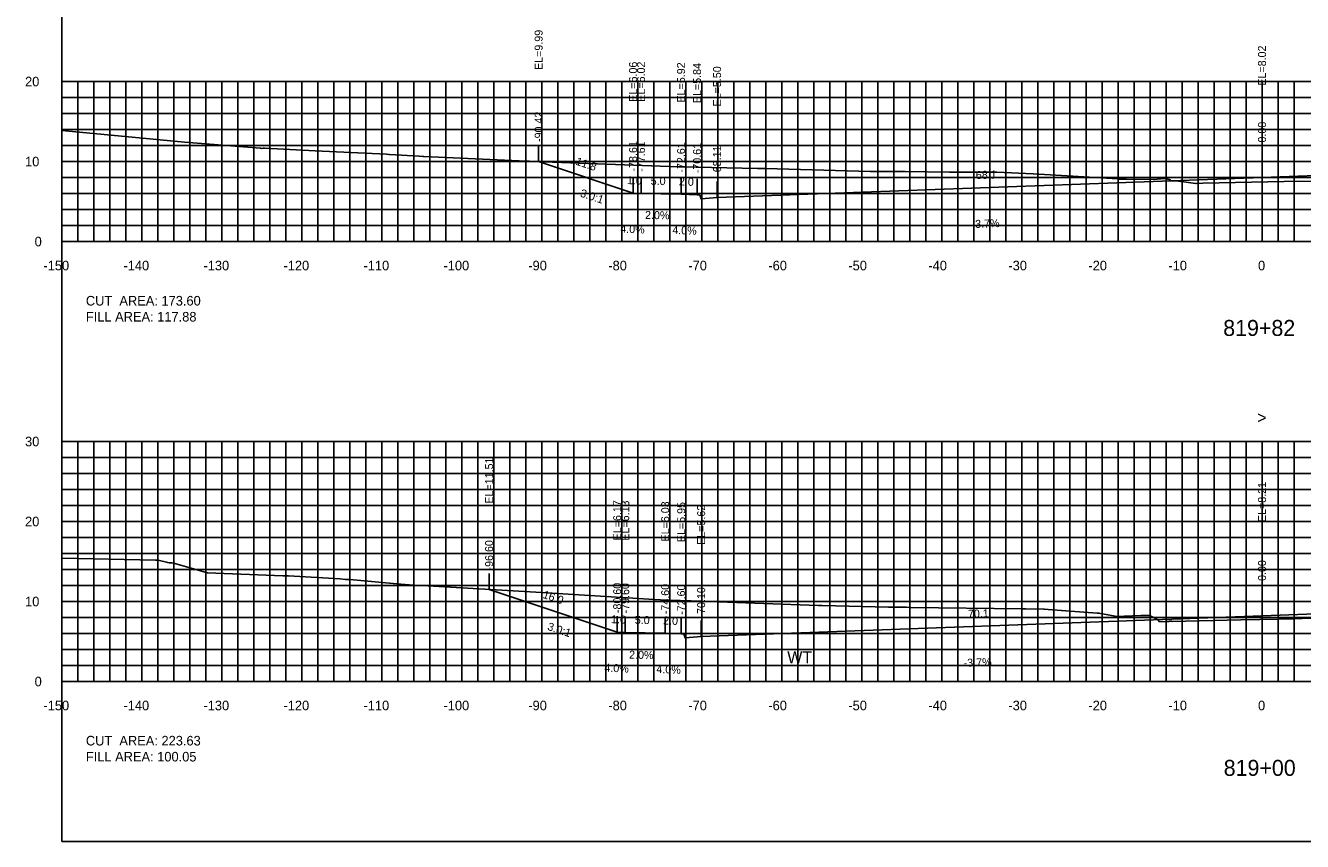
# Model space of a CAD drawing. Extents: x 1797419 to 1809236, y 248759 to 251512.
# Drawn here: x 1805876.5 to 1806036.1, y 250854.9 to 250956.9 of the extents above; entities that cross this region are included whole.
import ezdxf

# ---------------------------------------------------------------- set-up
doc = ezdxf.new("R2010")
doc.units = 0
for name, color, linetype in [('1', 7, 'Continuous'), ('10', 7, 'Continuous'), ('3', 7, 'Continuous'), ('31', 7, 'Continuous'), ('4', 7, 'Continuous'), ('60', 7, 'Continuous'), ('ANNO-TXT', 7, 'Continuous'), ('CL-CNST', 7, 'Continuous'), ('Level 62', 7, 'Continuous'), ('M-ROADS', 7, 'Continuous')]:
    doc.layers.add(name, color=color, linetype=linetype)

msp = doc.modelspace()

# ---------------------------------------------------------------- linework, layer by layer
for p, q in [((1805940.59, 250939.88), (1805940.59, 250941.88)), ((1806031, 250937.91), (1806031, 250939.91)), ((1805952.39, 250935.95), (1805952.39, 250937.95)), ((1805953.39, 250935.91), (1805953.39, 250937.91)), ((1805958.39, 250935.81), (1805958.39, 250937.81)), ((1805960.39, 250935.73), (1805960.39, 250937.73)), ((1805962.89, 250935.39), (1805962.89, 250937.39)), ((1805934.4, 250886.4), (1805934.4, 250888.4)), ((1806031, 250883.1), (1806031, 250885.1)), ((1805950.41, 250881.06), (1805950.41, 250883.06)), ((1805951.41, 250881.02), (1805951.41, 250883.02)), ((1805956.41, 250880.92), (1805956.41, 250882.92)), ((1805958.41, 250880.84), (1805958.41, 250882.84)), ((1805960.9, 250880.51), (1805960.9, 250882.51))]:
    msp.add_line(p, q)
msp.add_lwpolyline([(1805881, 250854.89), (1806181, 250854.89), (1806181, 251044.89), (1805881, 251044.89)], close=True)
at = {"layer": '60'}
for p, q in [((1805880.94, 250949.89), (1805881, 250949.89)), ((1805881, 250929.89), (1805881, 250949.89)), ((1805880.94, 250939.89), (1805881, 250939.89)), ((1805880.94, 250929.89), (1805881, 250929.89)), ((1805881, 250929.89), (1806181, 250929.89)), ((1805881, 250929.83), (1805881, 250929.89)), ((1805891, 250929.83), (1805891, 250929.89)), ((1805901, 250929.83), (1805901, 250929.89)), ((1805911, 250929.83), (1805911, 250929.89)), ((1805921, 250929.83), (1805921, 250929.89)), ((1805931, 250929.83), (1805931, 250929.89)), ((1805941, 250929.83), (1805941, 250929.89)), ((1805951, 250929.83), (1805951, 250929.89)), ((1805961, 250929.83), (1805961, 250929.89)), ((1805971, 250929.83), (1805971, 250929.89)), ((1805981, 250929.83), (1805981, 250929.89)), ((1805991, 250929.83), (1805991, 250929.89)), ((1806001, 250929.83), (1806001, 250929.89)), ((1806011, 250929.83), (1806011, 250929.89)), ((1806021, 250929.83), (1806021, 250929.89)), ((1806031, 250929.83), (1806031, 250929.89)), ((1805880.94, 250904.89), (1805881, 250904.89)), ((1805881, 250874.89), (1805881, 250904.89)), ((1805880.94, 250894.89), (1805881, 250894.89)), ((1805880.94, 250884.89), (1805881, 250884.89)), ((1805880.94, 250874.89), (1805881, 250874.89)), ((1805881, 250874.89), (1806181, 250874.89)), ((1805881, 250874.83), (1805881, 250874.89)), ((1805891, 250874.83), (1805891, 250874.89)), ((1805901, 250874.83), (1805901, 250874.89)), ((1805911, 250874.83), (1805911, 250874.89)), ((1805921, 250874.83), (1805921, 250874.89)), ((1805931, 250874.83), (1805931, 250874.89)), ((1805941, 250874.83), (1805941, 250874.89)), ((1805951, 250874.83), (1805951, 250874.89)), ((1805961, 250874.83), (1805961, 250874.89)), ((1805971, 250874.83), (1805971, 250874.89)), ((1805981, 250874.83), (1805981, 250874.89)), ((1805991, 250874.83), (1805991, 250874.89)), ((1806001, 250874.83), (1806001, 250874.89)), ((1806011, 250874.83), (1806011, 250874.89)), ((1806021, 250874.83), (1806021, 250874.89)), ((1806031, 250874.83), (1806031, 250874.89))]:
    msp.add_line(p, q, dxfattribs=at)
at = {"layer": 'CL-CNST'}
for points in [[(1805940.59, 250939.88), (1805952.39, 250935.95), (1805953.39, 250935.91), (1805958.39, 250935.81), (1805960.39, 250935.73), (1805960.72, 250935.73), (1805960.89, 250935.23), (1805962.89, 250935.39), (1806031, 250937.91), (1806090.53, 250940.11), (1806092.53, 250939.95), (1806092.7, 250940.45), (1806093.03, 250940.45), (1806095.03, 250940.53), (1806100.03, 250940.63), (1806101.03, 250940.67), (1806107.26, 250938.59)], [(1805934.4, 250886.4), (1805950.41, 250881.06), (1805951.41, 250881.02), (1805956.41, 250880.92), (1805958.41, 250880.84), (1805958.74, 250880.84), (1805958.9, 250880.34), (1805960.9, 250880.51), (1806031, 250883.1), (1806089, 250885.25), (1806091, 250885.08), (1806091.17, 250885.58), (1806091.5, 250885.58), (1806093.5, 250885.66), (1806098.5, 250885.76), (1806099.5, 250885.8), (1806104.14, 250884.25)]]:
    msp.add_lwpolyline(points, dxfattribs=at)
at = {"layer": 'Level 62'}
for p, q in [((1805881, 250949.89), (1806181, 250949.89)), ((1805881, 250929.89), (1805881, 250949.89)), ((1805883, 250929.89), (1805883, 250949.89)), ((1805885, 250929.89), (1805885, 250949.89)), ((1805887, 250929.89), (1805887, 250949.89)), ((1805889, 250929.89), (1805889, 250949.89)), ((1805891, 250929.89), (1805891, 250949.89)), ((1805893, 250929.89), (1805893, 250949.89)), ((1805895, 250929.89), (1805895, 250949.89)), ((1805897, 250929.89), (1805897, 250949.89)), ((1805899, 250929.89), (1805899, 250949.89)), ((1805901, 250929.89), (1805901, 250949.89)), ((1805903, 250929.89), (1805903, 250949.89)), ((1805905, 250929.89), (1805905, 250949.89)), ((1805907, 250929.89), (1805907, 250949.89)), ((1805909, 250929.89), (1805909, 250949.89)), ((1805911, 250929.89), (1805911, 250949.89)), ((1805913, 250929.89), (1805913, 250949.89)), ((1805915, 250929.89), (1805915, 250949.89)), ((1805917, 250929.89), (1805917, 250949.89)), ((1805919, 250929.89), (1805919, 250949.89)), ((1805921, 250929.89), (1805921, 250949.89)), ((1805923, 250929.89), (1805923, 250949.89)), ((1805925, 250929.89), (1805925, 250949.89)), ((1805927, 250929.89), (1805927, 250949.89)), ((1805929, 250929.89), (1805929, 250949.89)), ((1805931, 250929.89), (1805931, 250949.89)), ((1805933, 250929.89), (1805933, 250949.89)), ((1805935, 250929.89), (1805935, 250949.89)), ((1805937, 250929.89), (1805937, 250949.89)), ((1805939, 250929.89), (1805939, 250949.89)), ((1805941, 250929.89), (1805941, 250949.89)), ((1805943, 250929.89), (1805943, 250949.89)), ((1805945, 250929.89), (1805945, 250949.89)), ((1805947, 250929.89), (1805947, 250949.89)), ((1805949, 250929.89), (1805949, 250949.89)), ((1805951, 250929.89), (1805951, 250949.89)), ((1805953, 250929.89), (1805953, 250949.89)), ((1805955, 250929.89), (1805955, 250949.89)), ((1805957, 250929.89), (1805957, 250949.89)), ((1805959, 250929.89), (1805959, 250949.89)), ((1805961, 250929.89), (1805961, 250949.89)), ((1805963, 250929.89), (1805963, 250949.89)), ((1805965, 250929.89), (1805965, 250949.89)), ((1805967, 250929.89), (1805967, 250949.89)), ((1805969, 250929.89), (1805969, 250949.89)), ((1805971, 250929.89), (1805971, 250949.89)), ((1805973, 250929.89), (1805973, 250949.89)), ((1805975, 250929.89), (1805975, 250949.89)), ((1805977, 250929.89), (1805977, 250949.89)), ((1805979, 250929.89), (1805979, 250949.89)), ((1805981, 250929.89), (1805981, 250949.89)), ((1805983, 250929.89), (1805983, 250949.89)), ((1805985, 250929.89), (1805985, 250949.89)), ((1805987, 250929.89), (1805987, 250949.89)), ((1805989, 250929.89), (1805989, 250949.89)), ((1805991, 250929.89), (1805991, 250949.89)), ((1805993, 250929.89), (1805993, 250949.89)), ((1805995, 250929.89), (1805995, 250949.89)), ((1805997, 250929.89), (1805997, 250949.89)), ((1805999, 250929.89), (1805999, 250949.89)), ((1806001, 250929.89), (1806001, 250949.89)), ((1806003, 250929.89), (1806003, 250949.89)), ((1806005, 250929.89), (1806005, 250949.89)), ((1806007, 250929.89), (1806007, 250949.89)), ((1806009, 250929.89), (1806009, 250949.89)), ((1806011, 250929.89), (1806011, 250949.89)), ((1806013, 250929.89), (1806013, 250949.89)), ((1806015, 250929.89), (1806015, 250949.89)), ((1806017, 250929.89), (1806017, 250949.89)), ((1806019, 250929.89), (1806019, 250949.89)), ((1806021, 250929.89), (1806021, 250949.89)), ((1806023, 250929.89), (1806023, 250949.89)), ((1806025, 250929.89), (1806025, 250949.89)), ((1806027, 250929.89), (1806027, 250949.89)), ((1806029, 250929.89), (1806029, 250949.89)), ((1806031, 250929.89), (1806031, 250949.89)), ((1806033, 250929.89), (1806033, 250949.89)), ((1806035, 250929.89), (1806035, 250949.89)), ((1805881, 250947.89), (1806181, 250947.89)), ((1805881, 250945.89), (1806181, 250945.89)), ((1805881, 250943.89), (1806181, 250943.89)), ((1805881, 250941.89), (1806181, 250941.89)), ((1805881, 250939.89), (1806181, 250939.89)), ((1805881, 250937.89), (1806181, 250937.89)), ((1805881, 250935.89), (1806181, 250935.89)), ((1805881, 250933.89), (1806181, 250933.89)), ((1805881, 250931.89), (1806181, 250931.89)), ((1805881, 250929.89), (1806181, 250929.89)), ((1805881, 250904.89), (1806181, 250904.89)), ((1805881, 250874.89), (1805881, 250904.89)), ((1805883, 250874.89), (1805883, 250904.89)), ((1805885, 250874.89), (1805885, 250904.89)), ((1805887, 250874.89), (1805887, 250904.89)), ((1805889, 250874.89), (1805889, 250904.89)), ((1805891, 250874.89), (1805891, 250904.89)), ((1805893, 250874.89), (1805893, 250904.89)), ((1805895, 250874.89), (1805895, 250904.89)), ((1805897, 250874.89), (1805897, 250904.89)), ((1805899, 250874.89), (1805899, 250904.89)), ((1805901, 250874.89), (1805901, 250904.89)), ((1805903, 250874.89), (1805903, 250904.89)), ((1805905, 250874.89), (1805905, 250904.89)), ((1805907, 250874.89), (1805907, 250904.89)), ((1805909, 250874.89), (1805909, 250904.89)), ((1805911, 250874.89), (1805911, 250904.89)), ((1805913, 250874.89), (1805913, 250904.89)), ((1805915, 250874.89), (1805915, 250904.89)), ((1805917, 250874.89), (1805917, 250904.89)), ((1805919, 250874.89), (1805919, 250904.89)), ((1805921, 250874.89), (1805921, 250904.89)), ((1805923, 250874.89), (1805923, 250904.89)), ((1805925, 250874.89), (1805925, 250904.89)), ((1805927, 250874.89), (1805927, 250904.89)), ((1805929, 250874.89), (1805929, 250904.89)), ((1805931, 250874.89), (1805931, 250904.89)), ((1805933, 250874.89), (1805933, 250904.89)), ((1805935, 250874.89), (1805935, 250904.89)), ((1805937, 250874.89), (1805937, 250904.89)), ((1805939, 250874.89), (1805939, 250904.89)), ((1805941, 250874.89), (1805941, 250904.89)), ((1805943, 250874.89), (1805943, 250904.89)), ((1805945, 250874.89), (1805945, 250904.89)), ((1805947, 250874.89), (1805947, 250904.89)), ((1805949, 250874.89), (1805949, 250904.89)), ((1805951, 250874.89), (1805951, 250904.89)), ((1805953, 250874.89), (1805953, 250904.89)), ((1805955, 250874.89), (1805955, 250904.89)), ((1805957, 250874.89), (1805957, 250904.89)), ((1805959, 250874.89), (1805959, 250904.89)), ((1805961, 250874.89), (1805961, 250904.89)), ((1805963, 250874.89), (1805963, 250904.89)), ((1805965, 250874.89), (1805965, 250904.89)), ((1805967, 250874.89), (1805967, 250904.89)), ((1805969, 250874.89), (1805969, 250904.89)), ((1805971, 250874.89), (1805971, 250904.89)), ((1805973, 250874.89), (1805973, 250904.89)), ((1805975, 250874.89), (1805975, 250904.89)), ((1805977, 250874.89), (1805977, 250904.89)), ((1805979, 250874.89), (1805979, 250904.89)), ((1805981, 250874.89), (1805981, 250904.89)), ((1805983, 250874.89), (1805983, 250904.89)), ((1805985, 250874.89), (1805985, 250904.89)), ((1805987, 250874.89), (1805987, 250904.89)), ((1805989, 250874.89), (1805989, 250904.89)), ((1805991, 250874.89), (1805991, 250904.89)), ((1805993, 250874.89), (1805993, 250904.89)), ((1805995, 250874.89), (1805995, 250904.89)), ((1805997, 250874.89), (1805997, 250904.89)), ((1805999, 250874.89), (1805999, 250904.89)), ((1806001, 250874.89), (1806001, 250904.89)), ((1806003, 250874.89), (1806003, 250904.89)), ((1806005, 250874.89), (1806005, 250904.89)), ((1806007, 250874.89), (1806007, 250904.89)), ((1806009, 250874.89), (1806009, 250904.89)), ((1806011, 250874.89), (1806011, 250904.89)), ((1806013, 250874.89), (1806013, 250904.89)), ((1806015, 250874.89), (1806015, 250904.89)), ((1806017, 250874.89), (1806017, 250904.89)), ((1806019, 250874.89), (1806019, 250904.89)), ((1806021, 250874.89), (1806021, 250904.89)), ((1806023, 250874.89), (1806023, 250904.89)), ((1806025, 250874.89), (1806025, 250904.89)), ((1806027, 250874.89), (1806027, 250904.89)), ((1806029, 250874.89), (1806029, 250904.89)), ((1806031, 250874.89), (1806031, 250904.89)), ((1806033, 250874.89), (1806033, 250904.89)), ((1806035, 250874.89), (1806035, 250904.89)), ((1805881, 250902.89), (1806181, 250902.89)), ((1805881, 250900.89), (1806181, 250900.89)), ((1805881, 250898.89), (1806181, 250898.89)), ((1805881, 250896.89), (1806181, 250896.89)), ((1805881, 250894.89), (1806181, 250894.89)), ((1805881, 250892.89), (1806181, 250892.89)), ((1805881, 250890.89), (1806181, 250890.89)), ((1805881, 250888.89), (1806181, 250888.89)), ((1805881, 250886.89), (1806181, 250886.89)), ((1805881, 250884.89), (1806181, 250884.89)), ((1805881, 250882.89), (1806181, 250882.89)), ((1805881, 250880.89), (1806181, 250880.89)), ((1805881, 250878.89), (1806181, 250878.89)), ((1805881, 250876.89), (1806181, 250876.89)), ((1805881, 250874.89), (1806181, 250874.89))]:
    msp.add_line(p, q, dxfattribs=at)
at = {"layer": 'M-ROADS'}
for points in [[(1805881, 250943.78), (1805890.68, 250942.84), (1805896.33, 250942.33), (1805905.81, 250941.55), (1805905.97, 250941.54), (1805906.17, 250941.55), (1805906.34, 250941.55), (1805912.66, 250941.25), (1805921.57, 250940.81), (1805921.85, 250940.79), (1805921.97, 250940.78), (1805925.66, 250940.55), (1805926.12, 250940.54), (1805926.24, 250940.54), (1805939.07, 250939.92), (1805939.42, 250939.93), (1805939.44, 250939.93), (1805940.12, 250939.9), (1805942.31, 250939.82), (1805958.09, 250939.25), (1805958.38, 250939.25), (1805967.93, 250939.02), (1805967.94, 250939.02), (1805968.07, 250939.02), (1805968.21, 250939.02), (1805968.4, 250939.02), (1805968.64, 250939.02), (1805968.94, 250939.01), (1805982.08, 250938.66), (1805982.32, 250938.66), (1805982.66, 250938.66), (1805986.38, 250938.64), (1805991.92, 250938.57), (1805992.35, 250938.56), (1805992.78, 250938.56), (1805997.87, 250938.56), (1806002.39, 250938.35), (1806012.98, 250937.72), (1806013.02, 250937.72), (1806013.05, 250937.72), (1806013.19, 250937.7), (1806013.23, 250937.69), (1806013.43, 250937.69), (1806014.08, 250937.68), (1806016.96, 250937.63), (1806017.89, 250937.7), (1806018.88, 250937.77), (1806019.09, 250937.72), (1806019.54, 250937.59), (1806019.56, 250937.48), (1806019.9, 250937.48), (1806020.19, 250937.48), (1806020.21, 250937.48), (1806020.85, 250937.39), (1806021.22, 250937.34), (1806022.69, 250937.16), (1806022.75, 250937.15), (1806023.6, 250937.17), (1806033.76, 250937.39), (1806037.91, 250937.46)], [(1805881, 250890.29), (1805892.71, 250890.05), (1805892.94, 250890.06), (1805893.03, 250890.06), (1805894.23, 250889.75), (1805894.41, 250889.74), (1805894.77, 250889.71), (1805895.13, 250889.64), (1805899.22, 250888.47), (1805908.6, 250888.11), (1805908.76, 250888.11), (1805909.31, 250888.11), (1805915.73, 250887.71), (1805916.46, 250887.65), (1805916.98, 250887.62), (1805922.86, 250887.1), (1805925.44, 250886.91), (1805925.53, 250886.91), (1805926.03, 250886.9), (1805940.95, 250886), (1805954.35, 250885.17), (1805956.54, 250885.06), (1805956.9, 250885.06), (1805961.02, 250884.92), (1805961.67, 250884.9), (1805961.94, 250884.89), (1805975.52, 250884.38), (1805975.78, 250884.38), (1805976.04, 250884.38), (1805984.3, 250884.2), (1805984.82, 250884.19), (1805984.9, 250884.19), (1805986.52, 250884.17), (1805986.58, 250884.17), (1805987.11, 250884.16), (1806001, 250883.97), (1806001.48, 250883.97), (1806003.74, 250883.92), (1806003.83, 250883.92), (1806004.27, 250883.91), (1806010.38, 250883.45), (1806010.61, 250883.44), (1806012.64, 250883.05), (1806012.66, 250883.03), (1806012.74, 250883.03), (1806015.85, 250883.13), (1806016.09, 250883.13), (1806016.25, 250883.13), (1806016.39, 250883.13), (1806016.53, 250883.12), (1806016.91, 250883.12), (1806017.56, 250882.86), (1806017.96, 250882.58), (1806018.2, 250882.35), (1806019.16, 250882.41), (1806019.18, 250882.41), (1806019.26, 250882.41), (1806019.35, 250882.41), (1806019.37, 250882.4), (1806019.45, 250882.42), (1806019.56, 250882.44), (1806019.63, 250882.45), (1806019.67, 250882.44), (1806019.76, 250882.41), (1806028.36, 250882.59), (1806033.1, 250882.67), (1806034.29, 250882.72), (1806034.75, 250882.73), (1806035.12, 250882.74), (1806035.52, 250882.76), (1806035.75, 250882.77), (1806035.75, 250882.77), (1806035.87, 250882.76), (1806036.02, 250882.77), (1806039.22, 250882.81)]]:
    msp.add_lwpolyline(points, dxfattribs=at)

# ---------------------------------------------------------------- texts
for p in [(1805945.7, 250935.54), (1805941.61, 250881.36)]:
    msp.add_text('3.0:1', height=1, rotation=341.5651).set_placement(p)
at = {"layer": '1'}
for s, p in [('819+82', (1806026.15, 250918.09)), ('819+00', (1806026.21, 250863.09))]:
    msp.add_text(s, height=2, dxfattribs=at).set_placement(p)
at = {"layer": '10'}
for s, p in [('-150', (1805878.7, 250926.29)), ('-140', (1805888.7, 250926.29)), ('-130', (1805898.7, 250926.29)), ('-120', (1805908.7, 250926.29)), ('-110', (1805918.7, 250926.29)), ('-100', (1805928.7, 250926.29)), ('-90', (1805939.3, 250926.29)), ('-80', (1805949.3, 250926.29)), ('-70', (1805959.3, 250926.29)), ('-60', (1805969.3, 250926.29)), ('-50', (1805979.3, 250926.29)), ('-40', (1805989.3, 250926.29)), ('-30', (1805999.3, 250926.29)), ('-20', (1806009.3, 250926.29)), ('-10', (1806019.3, 250926.29)), ('0', (1806030.5, 250926.29)), ('-150', (1805878.7, 250871.29)), ('-140', (1805888.7, 250871.29)), ('-130', (1805898.7, 250871.29)), ('-120', (1805908.7, 250871.29)), ('-110', (1805918.7, 250871.29)), ('-100', (1805928.7, 250871.29)), ('-90', (1805939.3, 250871.29)), ('-80', (1805949.3, 250871.29)), ('-70', (1805959.3, 250871.29)), ('-60', (1805969.3, 250871.29)), ('-50', (1805979.3, 250871.29)), ('-40', (1805989.3, 250871.29)), ('-30', (1805999.3, 250871.29)), ('-20', (1806009.3, 250871.29)), ('-10', (1806019.3, 250871.29)), ('0', (1806030.5, 250871.29))]:
    msp.add_text(s, height=1.2, dxfattribs=at).set_placement(p)
at = {"layer": '3'}
for s, p in [('EL=9.99', (1805941.09, 250951.34)), ('EL=8.02', (1806031.5, 250949.38)), ('EL=6.06', (1805952.89, 250947.36)), ('EL=6.02', (1805953.89, 250947.37)), ('EL=5.92', (1805958.89, 250947.27)), ('EL=5.84', (1805960.89, 250947.19)), ('EL=5.50', (1805963.39, 250946.78)), ('-90.42', (1805941.09, 250942.34)), ('0.00', (1806031.5, 250942.27)), ('-78.61', (1805952.89, 250938.65)), ('-77.61', (1805953.89, 250938.61)), ('-72.61', (1805958.89, 250938.51)), ('-70.61', (1805960.89, 250938.43)), ('-68.11', (1805963.39, 250938.1)), ('EL=11.51', (1805934.9, 250897.12)), ('EL=8.21', (1806031.5, 250894.82)), ('EL=6.17', (1805950.91, 250892.53)), ('EL=6.13', (1805951.91, 250892.49)), ('EL=6.03', (1805956.91, 250892.39)), ('EL=5.95', (1805958.91, 250892.31)), ('EL=5.62', (1805961.4, 250891.97)), ('-96.60', (1805934.9, 250888.77)), ('0.00', (1806031.5, 250887.46)), ('-80.60', (1805950.91, 250883.44)), ('-79.60', (1805951.91, 250883.4)), ('-74.60', (1805956.91, 250883.3)), ('-72.60', (1805958.91, 250883.22)), ('-70.10', (1805961.4, 250882.89))]:
    msp.add_text(s, height=1, rotation=90, dxfattribs=at).set_placement(p)
at = {"layer": '31'}
for s, p in [('20', (1805876.4, 250949.29)), ('10', (1805876.4, 250939.29)), ('0', (1805877.6, 250929.29)), ('30', (1805876.4, 250904.29)), ('20', (1805876.4, 250894.29)), ('10', (1805876.4, 250884.29)), ('0', (1805877.6, 250874.29))]:
    msp.add_text(s, height=1.2, dxfattribs=at).set_placement(p)
at = {"layer": '4'}
for s, rotation, p in [('11.8', 341.5651, (1805945.15, 250939.52)), ('68.1', 2.119, (1805995.25, 250937.69)), ('1.0', 357.7094, (1805951.61, 250937.08)), ('5.0', 358.8542, (1805954.59, 250936.98)), ('2.0', 357.7094, (1805958.11, 250936.92)), ('2.0%', 358.8542, (1805953.88, 250932.72)), ('-3.7%', 2.119, (1805994.72, 250931.57)), ('4.0%', 357.7094, (1805950.78, 250931.01)), ('4.0%', 357.7094, (1805957.28, 250930.85)), ('16.0', 341.5651, (1805941.03, 250885.35)), ('1.0', 357.7094, (1805949.63, 250882.19)), ('5.0', 358.8542, (1805952.6, 250882.1)), ('2.0', 357.7094, (1805956.13, 250882.03)), ('70.1', 2.119, (1805994.26, 250882.84)), ('2.0%', 358.8542, (1805951.89, 250877.75)), ('4.0%', 357.7094, (1805948.79, 250876.12)), ('4.0%', 357.7094, (1805955.29, 250875.96)), ('-3.7%', 2.119, (1805993.73, 250876.72))]:
    msp.add_text(s, height=1, rotation=rotation, dxfattribs=at).set_placement(p)
at = {"layer": '60'}
for s, height, p in [('-', 0.0001, (1805881, 250929.89)), ('>', 1.5, (1806030.39, 250907.14)), ('WT', 1.5, (1805971.66, 250877.17)), ('-', 0.0001, (1805881, 250874.89))]:
    msp.add_text(s, height=height, dxfattribs=at).set_placement(p)
at = {"layer": 'ANNO-TXT'}
for s, p in [('CUT  AREA: 173.60', (1805884, 250921.89)), ('FILL AREA: 117.88', (1805884, 250919.89)), ('CUT  AREA: 223.63', (1805884, 250866.89)), ('FILL AREA: 100.05', (1805884, 250864.89))]:
    msp.add_text(s, height=1.2, dxfattribs=at).set_placement(p)

doc.saveas('drawing.dxf')
